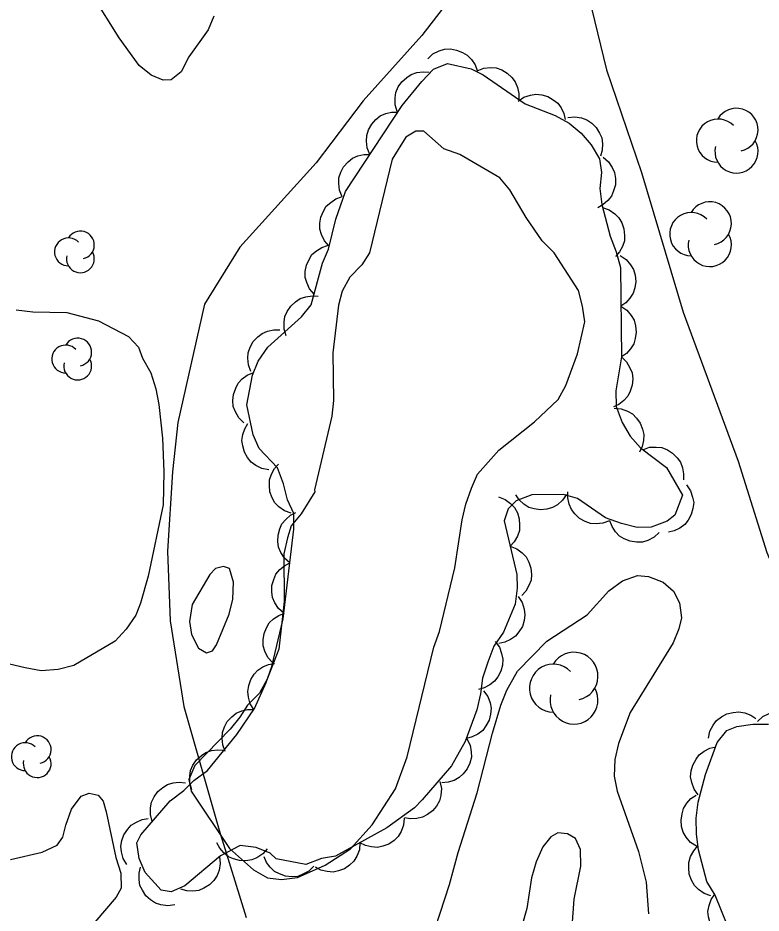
# Model space of a CAD drawing. Extents: x 282461 to 284471, y 5554090 to 5557646.
# Drawn here: x 283284 to 283327.5, y 5556645.9 to 5556698.3 of the extents above; entities that cross this region are included whole.
import ezdxf

# ---------------------------------------------------------------- set-up
doc = ezdxf.new("R2010")
doc.units = 0
for name, color, linetype in [('Niveau 1', 7, 'Continuous'), ('Niveau 2', 7, 'Continuous'), ('Niveau 22', 7, 'Continuous'), ('Niveau 44', 7, 'Continuous')]:
    doc.layers.add(name, color=color, linetype=linetype)

msp = doc.modelspace()

# ---------------------------------------------------------------- linework, layer by layer
at = {"layer": 'Niveau 1'}
for points in [[(283316.52, 5556646.69), (283316.9, 5556648.61), (283316.89, 5556649.6), (283316.59, 5556650.23), (283316.13, 5556650.52), (283315.55, 5556650.57), (283315.14, 5556650.33), (283314.68, 5556649.75), (283314.29, 5556648.87), (283314.01, 5556647.94), (283313.74, 5556646.14), (283312.18, 5556640.61)], [(283316.32, 5556644.02), (283316.52, 5556646.69)]]:
    msp.add_lwpolyline(points, dxfattribs=at)
at = {"layer": 'Niveau 2'}
for points in [[(283295.43, 5556698.39), (283295.09, 5556697.58), (283293.95, 5556696), (283293.5, 5556695.12), (283292.92, 5556694.65), (283292.46, 5556694.64), (283291.76, 5556694.92), (283291.05, 5556695.5), (283289.87, 5556697.11), (283288.33, 5556699.59)], [(283301.32, 5556670.65), (283301.33, 5556670.53), (283300.53, 5556669.24), (283299.95, 5556668.54), (283299.73, 5556667.84), (283299.51, 5556666.9), (283299.54, 5556664.11), (283299.22, 5556661.32), (283298.55, 5556659.57), (283298.09, 5556658.75), (283297.4, 5556658.04), (283296.95, 5556657.34), (283296.37, 5556656.64), (283294.3, 5556654.52), (283293.96, 5556653.7), (283294.09, 5556653.01), (283296.34, 5556649.66), (283297.75, 5556648.4), (283298.57, 5556647.94), (283299.38, 5556647.84), (283300.31, 5556647.96), (283301.93, 5556648.68), (283303.43, 5556649.63), (283304.69, 5556651.04), (283306.06, 5556653.14), (283306.74, 5556655.01), (283308.29, 5556661.43), (283308.63, 5556662.36), (283309.52, 5556666.09), (283309.95, 5556668.89), (283310.17, 5556669.82), (283310.51, 5556670.75), (283310.85, 5556671.57), (283312.11, 5556672.98), (283314.19, 5556674.63), (283315.57, 5556675.93), (283316.02, 5556676.75), (283316.7, 5556678.61), (283317.14, 5556680.48), (283317.01, 5556681.41), (283316.77, 5556682.33), (283315.35, 5556684.53), (283314.64, 5556685.22), (283313.7, 5556686.6), (283312.75, 5556688.22), (283312.16, 5556688.91), (283309.82, 5556690.28), (283308.88, 5556690.61), (283307.71, 5556691.65), (283307.24, 5556691.64), (283306.66, 5556691.29), (283305.86, 5556690), (283304.53, 5556684.52), (283304.08, 5556683.82), (283303.39, 5556683.11), (283302.93, 5556682.29), (283302.71, 5556681.47), (283302.39, 5556678.68), (283302.43, 5556675.89), (283302.32, 5556674.96), (283301.32, 5556670.65)], [(283283.84, 5556681.18), (283284.83, 5556681.08), (283286.81, 5556681.04), (283288.67, 5556680.54), (283290.42, 5556679.63), (283291.01, 5556679), (283291.25, 5556678.36), (283291.73, 5556677.5), (283292.03, 5556676.57), (283292.21, 5556675.65), (283292.41, 5556673.67), (283292.49, 5556671.7), (283292.46, 5556669.78), (283291.58, 5556665.59)], [(283294.15, 5556663.93), (283293.99, 5556662.95), (283294.12, 5556662.19), (283294.53, 5556661.38), (283295, 5556661.1), (283295.35, 5556661.22), (283295.58, 5556661.57), (283296.31, 5556663.38), (283296.53, 5556664.25), (283296.58, 5556665.24), (283296.34, 5556666.05), (283295.99, 5556666.16), (283295.52, 5556666.04), (283295.18, 5556665.69), (283294.15, 5556663.93)], [(283291.58, 5556665.59), (283291.13, 5556664.02)], [(283305.12, 5556634.96), (283309.22, 5556647.55), (283309.72, 5556649.42), (283310.84, 5556652.92), (283311.73, 5556656.41), (283312.23, 5556658.04), (283312.57, 5556658.92), (283313.2, 5556660.03), (283314.92, 5556661.79), (283317.28, 5556663.33), (283318.54, 5556664.74), (283319.35, 5556665.33), (283320.22, 5556665.63), (283320.86, 5556665.58), (283321.73, 5556665.24), (283322.32, 5556664.72), (283322.68, 5556664.03), (283322.8, 5556663.16), (283322.64, 5556662.52), (283322.3, 5556661.7), (283319.79, 5556657.61), (283319.11, 5556655.8), (283318.89, 5556654.87), (283318.85, 5556653.88), (283319.03, 5556653.01), (283320.29, 5556649.48), (283320.72, 5556647.69), (283320.86, 5556645.83)], [(283291.13, 5556664.02), (283290.85, 5556663.32), (283290.28, 5556662.5), (283289.65, 5556661.79), (283287.22, 5556660.37), (283286.3, 5556660.13), (283285.31, 5556660.06), (283284.38, 5556660.22), (283283.45, 5556660.44)], [(283283.52, 5556649), (283285.38, 5556649.43), (283286.24, 5556649.84), (283286.59, 5556650.31), (283286.75, 5556651.01), (283287.09, 5556651.95), (283287.66, 5556652.71), (283288.12, 5556652.89), (283288.65, 5556652.78), (283288.94, 5556652.43), (283289.12, 5556651.79), (283289.68, 5556649.13), (283289.98, 5556648.2), (283289.99, 5556647.33), (283289.71, 5556646.81), (283288.45, 5556645.34)]]:
    msp.add_lwpolyline(points, dxfattribs=at)
at = {"layer": 'Niveau 22'}
for points in [[(283338.12, 5556767.62), (283339.14, 5556760.54), (283338.09, 5556752.93), (283336.52, 5556747.79), (283332.68, 5556738.68), (283328.34, 5556731.89), (283322.14, 5556723.51), (283320.51, 5556721.11), (283319.27, 5556718.42), (283318.36, 5556716.21), (283317.7, 5556713.41), (283316.85, 5556708.23), (283316.81, 5556701.84), (283318.4, 5556695.23), (283320.45, 5556689.22), (283322.89, 5556681.05), (283326.11, 5556672.32), (283327.8, 5556666.99), (283331.56, 5556658.07), (283334.21, 5556649.73), (283335.95, 5556642.7)], [(283317.62, 5556712.92), (283316.44, 5556711.65), (283314.07, 5556708.08), (283312.37, 5556704.34), (283310.11, 5556700.53), (283307.59, 5556697.25), (283304.17, 5556693.43), (283301.42, 5556689.79), (283296.95, 5556684.86), (283294.88, 5556681.53), (283293.31, 5556674.6), (283293, 5556671.7), (283292.7, 5556667.05), (283292.87, 5556662.98), (283293.66, 5556657.97), (283295.74, 5556650.72), (283297.31, 5556645.62)]]:
    msp.add_lwpolyline(points, dxfattribs=at)
at = {"layer": 'Niveau 44'}
for points in [[(283307.94, 5556695.89), (283308.25, 5556696.17), (283308.61, 5556696.35), (283308.92, 5556696.45), (283309.27, 5556696.46), (283309.63, 5556696.4), (283309.98, 5556696.26), (283310.26, 5556696.1), (283310.5, 5556695.85), (283310.71, 5556695.54), (283310.83, 5556695.21)], [(283319.28, 5556678.43), (283318.96, 5556676.45), (283318.97, 5556675.52), (283319.33, 5556674.6), (283319.8, 5556673.79), (283320.39, 5556673.1), (283321.92, 5556671.96), (283322.86, 5556670.34), (283322.41, 5556669.17), (283321.95, 5556668.82), (283321.03, 5556668.46), (283320.21, 5556668.45), (283319.28, 5556668.67), (283318.35, 5556669.01), (283316.71, 5556670.15), (283315.89, 5556670.38), (283314.03, 5556670.36), (283313.11, 5556670), (283312.65, 5556669.53), (283312.42, 5556668.83), (283313.16, 5556665.7), (283313.17, 5556664.89), (283313.06, 5556663.96), (283312.38, 5556662.32), (283311.81, 5556661.5), (283311.47, 5556660.57), (283311.14, 5556659.63), (283311.03, 5556658.7), (283310.81, 5556657.77), (283310.14, 5556655.91), (283309.34, 5556654.5), (283307.62, 5556652.51), (283307.16, 5556652.04), (283305.55, 5556650.86), (283302.55, 5556649.2), (283301.73, 5556649.07), (283300.81, 5556648.71), (283299.06, 5556649.04), (283298.71, 5556649.38), (283297.89, 5556649.72), (283296.96, 5556649.83), (283295.81, 5556649.23), (283293.73, 5556647.47), (283292.93, 5556647.11), (283292.34, 5556647.22), (283291.4, 5556648.25), (283291.04, 5556649.06), (283290.92, 5556649.99), (283291.14, 5556650.46), (283292.86, 5556652.45), (283293.67, 5556653.04), (283294.24, 5556653.63), (283295.05, 5556654.22), (283296.77, 5556656.33), (283297.8, 5556657.85), (283298.48, 5556659.37), (283298.81, 5556660.31), (283299.48, 5556663.1), (283300.11, 5556668.34), (283300.1, 5556669.27), (283299.74, 5556670.07), (283299.5, 5556671), (283299.14, 5556671.93), (283298.08, 5556673.08), (283297.72, 5556673.88), (283297.36, 5556675.62), (283297.68, 5556677.37), (283298.02, 5556678.19), (283298.59, 5556679.01), (283300.55, 5556680.77), (283301.12, 5556681.48), (283301.79, 5556683.92), (283302.13, 5556684.74), (283302.57, 5556686.49), (283303.13, 5556688.12), (283306.44, 5556693.15), (283307.59, 5556694.56), (283308.28, 5556695.27), (283309.09, 5556695.62), (283310.49, 5556695.29), (283311.19, 5556694.95), (283313.65, 5556693.24), (283315.4, 5556692.56), (283316.22, 5556692.11), (283316.92, 5556691.53), (283317.51, 5556690.84), (283317.99, 5556690.03), (283318.11, 5556689.22), (283318.01, 5556688.29), (283318.13, 5556687.36), (283318.62, 5556685.51), (283318.98, 5556684.59), (283319.22, 5556683.66), (283319.28, 5556678.43)], [(283310.84, 5556695.19), (283311.23, 5556695.34), (283311.63, 5556695.37), (283311.95, 5556695.35), (283312.28, 5556695.23), (283312.6, 5556695.05), (283312.87, 5556694.79), (283313.07, 5556694.54), (283313.2, 5556694.21), (283313.28, 5556693.86), (283313.28, 5556693.5)], [(283306.15, 5556692.8), (283306.03, 5556693.19), (283306.04, 5556693.6), (283306.08, 5556693.92), (283306.22, 5556694.24), (283306.43, 5556694.54), (283306.71, 5556694.79), (283306.98, 5556694.97), (283307.31, 5556695.08), (283307.67, 5556695.13), (283308.03, 5556695.1)], [(283313.23, 5556693.4), (283313.57, 5556693.64), (283313.95, 5556693.76), (283314.27, 5556693.82), (283314.62, 5556693.78), (283314.97, 5556693.68), (283315.29, 5556693.48), (283315.55, 5556693.29), (283315.75, 5556693.01), (283315.91, 5556692.68), (283315.99, 5556692.33)], [(283304.56, 5556690.29), (283304.4, 5556690.67), (283304.36, 5556691.07), (283304.37, 5556691.4), (283304.48, 5556691.73), (283304.66, 5556692.05), (283304.91, 5556692.33), (283305.16, 5556692.54), (283305.48, 5556692.68), (283305.83, 5556692.77), (283306.19, 5556692.77)], [(283316.14, 5556692.45), (283316.55, 5556692.49), (283316.94, 5556692.42), (283317.25, 5556692.32), (283317.54, 5556692.12), (283317.8, 5556691.87), (283317.99, 5556691.54), (283318.13, 5556691.25), (283318.17, 5556690.9), (283318.16, 5556690.54), (283318.06, 5556690.19)], [(283302.93, 5556687.81), (283302.77, 5556688.19), (283302.73, 5556688.59), (283302.74, 5556688.92), (283302.85, 5556689.25), (283303.02, 5556689.57), (283303.28, 5556689.85), (283303.53, 5556690.06), (283303.85, 5556690.2), (283304.2, 5556690.29), (283304.56, 5556690.29)], [(283318.21, 5556690.12), (283318.52, 5556689.86), (283318.74, 5556689.52), (283318.88, 5556689.22), (283318.93, 5556688.88), (283318.93, 5556688.51), (283318.82, 5556688.15), (283318.7, 5556687.85), (283318.48, 5556687.58), (283318.2, 5556687.34), (283317.89, 5556687.17)], [(283302.18, 5556684.92), (283301.9, 5556685.23), (283301.73, 5556685.6), (283301.63, 5556685.91), (283301.63, 5556686.26), (283301.69, 5556686.62), (283301.84, 5556686.97), (283302, 5556687.25), (283302.26, 5556687.48), (283302.57, 5556687.68), (283302.9, 5556687.8)], [(283318.18, 5556687.18), (283318.57, 5556687.04), (283318.89, 5556686.81), (283319.13, 5556686.58), (283319.3, 5556686.28), (283319.43, 5556685.93), (283319.46, 5556685.55), (283319.46, 5556685.23), (283319.34, 5556684.9), (283319.17, 5556684.58), (283318.94, 5556684.31)], [(283301.29, 5556682.1), (283301.02, 5556682.41), (283300.86, 5556682.78), (283300.77, 5556683.09), (283300.77, 5556683.44), (283300.84, 5556683.8), (283301, 5556684.14), (283301.16, 5556684.42), (283301.43, 5556684.65), (283301.74, 5556684.84), (283302.08, 5556684.96)], [(283319.21, 5556684.37), (283319.56, 5556684.14), (283319.81, 5556683.83), (283319.99, 5556683.55), (283320.08, 5556683.22), (283320.12, 5556682.85), (283320.06, 5556682.48), (283319.97, 5556682.17), (283319.78, 5556681.87), (283319.54, 5556681.6), (283319.25, 5556681.4)], [(283299.66, 5556679.66), (283299.54, 5556680.06), (283299.54, 5556680.46), (283299.58, 5556680.79), (283299.72, 5556681.1), (283299.92, 5556681.41), (283300.21, 5556681.66), (283300.47, 5556681.85), (283300.8, 5556681.95), (283301.17, 5556682.01), (283301.52, 5556681.98)], [(283319.25, 5556681.4), (283319.59, 5556681.17), (283319.85, 5556680.86), (283320.02, 5556680.58), (283320.11, 5556680.25), (283320.15, 5556679.88), (283320.09, 5556679.51), (283320.01, 5556679.2), (283319.82, 5556678.91), (283319.57, 5556678.63), (283319.28, 5556678.43)], [(283297.59, 5556677.57), (283297.44, 5556677.96), (283297.41, 5556678.36), (283297.43, 5556678.68), (283297.55, 5556679.01), (283297.73, 5556679.33), (283298, 5556679.6), (283298.25, 5556679.8), (283298.57, 5556679.93), (283298.93, 5556680.01), (283299.28, 5556680.01)], [(283319.28, 5556678.43), (283319.58, 5556678.15), (283319.78, 5556677.8), (283319.9, 5556677.5), (283319.94, 5556677.15), (283319.91, 5556676.78), (283319.79, 5556676.43), (283319.65, 5556676.13), (283319.42, 5556675.88), (283319.13, 5556675.65), (283318.81, 5556675.5)], [(283297.17, 5556674.58), (283296.88, 5556674.87), (283296.68, 5556675.22), (283296.56, 5556675.53), (283296.54, 5556675.88), (283296.57, 5556676.24), (283296.7, 5556676.6), (283296.84, 5556676.89), (283297.08, 5556677.14), (283297.38, 5556677.36), (283297.7, 5556677.5)], [(283318.85, 5556675.43), (283319.26, 5556675.4), (283319.64, 5556675.25), (283319.93, 5556675.1), (283320.17, 5556674.85), (283320.38, 5556674.55), (283320.51, 5556674.2), (283320.6, 5556673.89), (283320.58, 5556673.54), (283320.49, 5556673.18), (283320.34, 5556672.86)], [(283298.64, 5556671.83), (283298.23, 5556671.9), (283297.88, 5556672.08), (283297.61, 5556672.27), (283297.39, 5556672.54), (283297.21, 5556672.86), (283297.11, 5556673.22), (283297.06, 5556673.54), (283297.12, 5556673.89), (283297.24, 5556674.23), (283297.42, 5556674.54)], [(283320.53, 5556673), (283320.92, 5556673.14), (283321.32, 5556673.15), (283321.64, 5556673.12), (283321.97, 5556672.99), (283322.28, 5556672.8), (283322.54, 5556672.53), (283322.74, 5556672.27), (283322.85, 5556671.94), (283322.92, 5556671.58), (283322.91, 5556671.23)], [(283299.94, 5556669.28), (283299.55, 5556669.42), (283299.23, 5556669.66), (283299, 5556669.89), (283298.83, 5556670.19), (283298.7, 5556670.53), (283298.67, 5556670.91), (283298.68, 5556671.23), (283298.79, 5556671.56), (283298.97, 5556671.89), (283299.2, 5556672.15)], [(283323.09, 5556670.94), (283323.33, 5556670.6), (283323.45, 5556670.22), (283323.51, 5556669.9), (283323.47, 5556669.55), (283323.37, 5556669.2), (283323.18, 5556668.87), (283322.99, 5556668.62), (283322.7, 5556668.41), (283322.37, 5556668.25), (283322.03, 5556668.17)], [(283312.09, 5556670.24), (283312.47, 5556670.09), (283312.79, 5556669.85), (283313.02, 5556669.61), (283313.19, 5556669.31), (283313.3, 5556668.96), (283313.32, 5556668.58), (283313.31, 5556668.26), (283313.19, 5556667.93), (283313.01, 5556667.61), (283312.77, 5556667.35)], [(283316.06, 5556670.38), (283315.84, 5556670.04), (283315.53, 5556669.78), (283315.25, 5556669.61), (283314.91, 5556669.51), (283314.55, 5556669.48), (283314.17, 5556669.54), (283313.86, 5556669.62), (283313.57, 5556669.81), (283313.3, 5556670.06), (283313.1, 5556670.35)], [(283318.59, 5556668.84), (283318.2, 5556668.69), (283317.8, 5556668.66), (283317.48, 5556668.68), (283317.15, 5556668.8), (283316.83, 5556668.98), (283316.56, 5556669.25), (283316.36, 5556669.5), (283316.23, 5556669.82), (283316.15, 5556670.18), (283316.15, 5556670.54)], [(283299.87, 5556666.38), (283299.56, 5556666.65), (283299.35, 5556666.99), (283299.21, 5556667.29), (283299.16, 5556667.63), (283299.18, 5556668), (283299.28, 5556668.36), (283299.41, 5556668.66), (283299.63, 5556668.92), (283299.91, 5556669.16), (283300.23, 5556669.32)], [(283321.49, 5556668.15), (283321.19, 5556667.87), (283320.82, 5556667.69), (283320.51, 5556667.59), (283320.16, 5556667.58), (283319.8, 5556667.64), (283319.45, 5556667.78), (283319.17, 5556667.94), (283318.93, 5556668.19), (283318.73, 5556668.5), (283318.6, 5556668.83)], [(283312.77, 5556667.35), (283313.16, 5556667.2), (283313.47, 5556666.96), (283313.7, 5556666.73), (283313.87, 5556666.42), (283313.98, 5556666.07), (283314.01, 5556665.69), (283313.99, 5556665.37), (283313.87, 5556665.04), (283313.69, 5556664.72), (283313.45, 5556664.46)], [(283299.52, 5556663.43), (283299.21, 5556663.7), (283298.99, 5556664.04), (283298.86, 5556664.34), (283298.81, 5556664.68), (283298.82, 5556665.05), (283298.93, 5556665.41), (283299.05, 5556665.71), (283299.28, 5556665.98), (283299.56, 5556666.21), (283299.87, 5556666.38)], [(283313.24, 5556664.4), (283313.47, 5556664.05), (283313.58, 5556663.67), (283313.63, 5556663.34), (283313.59, 5556663), (283313.48, 5556662.65), (283313.28, 5556662.33), (283313.08, 5556662.08), (283312.79, 5556661.88), (283312.45, 5556661.73), (283312.1, 5556661.66)], [(283298.86, 5556660.54), (283298.59, 5556660.84), (283298.41, 5556661.21), (283298.31, 5556661.52), (283298.3, 5556661.86), (283298.36, 5556662.23), (283298.51, 5556662.57), (283298.66, 5556662.86), (283298.92, 5556663.09), (283299.22, 5556663.3), (283299.56, 5556663.42)], [(283311.89, 5556661.77), (283312.14, 5556661.44), (283312.27, 5556661.06), (283312.34, 5556660.74), (283312.31, 5556660.39), (283312.22, 5556660.04), (283312.04, 5556659.7), (283311.85, 5556659.44), (283311.58, 5556659.23), (283311.25, 5556659.06), (283310.91, 5556658.97)], [(283297.77, 5556657.78), (283297.55, 5556658.13), (283297.45, 5556658.52), (283297.41, 5556658.85), (283297.46, 5556659.19), (283297.58, 5556659.54), (283297.79, 5556659.85), (283298, 5556660.1), (283298.29, 5556660.29), (283298.63, 5556660.43), (283298.98, 5556660.49)], [(283311.21, 5556658.89), (283311.46, 5556658.56), (283311.59, 5556658.18), (283311.65, 5556657.86), (283311.62, 5556657.51), (283311.53, 5556657.16), (283311.34, 5556656.83), (283311.16, 5556656.56), (283310.88, 5556656.35), (283310.55, 5556656.18), (283310.21, 5556656.1)], [(283296.09, 5556655.33), (283295.94, 5556655.72), (283295.91, 5556656.12), (283295.92, 5556656.44), (283296.04, 5556656.77), (283296.21, 5556657.09), (283296.48, 5556657.36), (283296.72, 5556657.57), (283297.05, 5556657.71), (283297.4, 5556657.79), (283297.76, 5556657.79)], [(283324.38, 5556656.11), (283324.46, 5556656.52), (283324.66, 5556656.88), (283324.85, 5556657.15), (283325.13, 5556657.36), (283325.46, 5556657.53), (283325.83, 5556657.62), (283326.16, 5556657.65), (283326.5, 5556657.59), (283326.85, 5556657.46), (283327.15, 5556657.26)], [(283327.25, 5556657.09), (283327.56, 5556657.38), (283327.93, 5556657.55), (283328.24, 5556657.66), (283328.59, 5556657.66), (283328.96, 5556657.61), (283329.31, 5556657.46), (283329.6, 5556657.3), (283329.84, 5556657.05), (283330.04, 5556656.74), (283330.17, 5556656.4)], [(283325.48, 5556645.18), (283324.76, 5556646.91), (283324.29, 5556647.72), (283323.8, 5556649.57), (283323.67, 5556650.5), (283323.66, 5556651.43), (283323.77, 5556652.36), (283324.21, 5556653.99), (283324.89, 5556655.86), (283325.46, 5556656.56), (283326.04, 5556656.8), (283326.97, 5556656.93), (283327.9, 5556656.94)], [(283310.24, 5556656.08), (283310.42, 5556655.71), (283310.49, 5556655.32), (283310.5, 5556654.99), (283310.41, 5556654.65), (283310.26, 5556654.32), (283310.02, 5556654.03), (283309.79, 5556653.8), (283309.48, 5556653.64), (283309.13, 5556653.53), (283308.77, 5556653.5)], [(283323.77, 5556652.79), (283323.53, 5556653.13), (283323.4, 5556653.51), (283323.33, 5556653.84), (283323.36, 5556654.19), (283323.46, 5556654.54), (283323.65, 5556654.88), (283323.84, 5556655.14), (283324.12, 5556655.35), (283324.45, 5556655.52), (283324.8, 5556655.61)], [(283294.13, 5556653.09), (283294.01, 5556653.49), (283294.01, 5556653.89), (283294.06, 5556654.22), (283294.2, 5556654.53), (283294.41, 5556654.84), (283294.69, 5556655.09), (283294.96, 5556655.27), (283295.29, 5556655.38), (283295.65, 5556655.43), (283296.01, 5556655.4)], [(283291.82, 5556651.24), (283291.71, 5556651.64), (283291.72, 5556652.04), (283291.78, 5556652.37), (283291.93, 5556652.68), (283292.14, 5556652.98), (283292.43, 5556653.22), (283292.7, 5556653.39), (283293.04, 5556653.49), (283293.4, 5556653.53), (283293.76, 5556653.49)], [(283308.66, 5556653.57), (283308.74, 5556653.16), (283308.7, 5556652.76), (283308.63, 5556652.44), (283308.46, 5556652.14), (283308.22, 5556651.86), (283307.92, 5556651.64), (283307.64, 5556651.48), (283307.3, 5556651.4), (283306.93, 5556651.38), (283306.58, 5556651.45)], [(283323.68, 5556649.78), (283323.33, 5556650.01), (283323.07, 5556650.32), (283322.89, 5556650.6), (283322.8, 5556650.94), (283322.77, 5556651.31), (283322.83, 5556651.69), (283322.91, 5556652), (283323.1, 5556652.3), (283323.35, 5556652.57), (283323.65, 5556652.78)], [(283290.32, 5556648.71), (283290.11, 5556649.06), (283290.01, 5556649.45), (283289.98, 5556649.78), (283290.04, 5556650.12), (283290.16, 5556650.46), (283290.38, 5556650.78), (283290.59, 5556651.02), (283290.89, 5556651.2), (283291.23, 5556651.34), (283291.58, 5556651.4)], [(283306.57, 5556651.43), (283306.53, 5556651.01), (283306.38, 5556650.64), (283306.22, 5556650.36), (283305.97, 5556650.12), (283305.67, 5556649.91), (283305.31, 5556649.79), (283305, 5556649.71), (283304.65, 5556649.74), (283304.29, 5556649.83), (283303.97, 5556649.99)], [(283298.55, 5556649.64), (283298.28, 5556649.33), (283297.94, 5556649.11), (283297.64, 5556648.98), (283297.3, 5556648.93), (283296.93, 5556648.94), (283296.57, 5556649.05), (283296.27, 5556649.17), (283296, 5556649.39), (283295.77, 5556649.67), (283295.6, 5556649.99)], [(283303.97, 5556649.99), (283303.94, 5556649.58), (283303.79, 5556649.2), (283303.62, 5556648.92), (283303.37, 5556648.68), (283303.07, 5556648.47), (283302.71, 5556648.35), (283302.4, 5556648.27), (283302.05, 5556648.3), (283301.69, 5556648.39), (283301.38, 5556648.55)], [(283324.51, 5556646.88), (283324.12, 5556647.01), (283323.79, 5556647.25), (283323.55, 5556647.48), (283323.38, 5556647.79), (283323.25, 5556648.14), (283323.22, 5556648.52), (283323.22, 5556648.84), (283323.33, 5556649.18), (283323.51, 5556649.51), (283323.74, 5556649.78)], [(283295.76, 5556649.19), (283295.8, 5556648.77), (283295.73, 5556648.38), (283295.62, 5556648.07), (283295.42, 5556647.78), (283295.17, 5556647.52), (283294.84, 5556647.33), (283294.55, 5556647.2), (283294.2, 5556647.16), (283293.83, 5556647.17), (283293.49, 5556647.27)], [(283301.28, 5556648.62), (283300.99, 5556648.33), (283300.63, 5556648.14), (283300.33, 5556648.02), (283299.98, 5556648), (283299.62, 5556648.03), (283299.26, 5556648.16), (283298.97, 5556648.31), (283298.72, 5556648.55), (283298.5, 5556648.84), (283298.36, 5556649.17)], [(283293.13, 5556646.36), (283292.72, 5556646.3), (283292.32, 5556646.36), (283292, 5556646.45), (283291.71, 5556646.64), (283291.44, 5556646.89), (283291.24, 5556647.21), (283291.09, 5556647.49), (283291.04, 5556647.84), (283291.04, 5556648.21), (283291.12, 5556648.55)], [(283325.89, 5556644.2), (283325.48, 5556644.28), (283325.12, 5556644.48), (283324.85, 5556644.67), (283324.64, 5556644.95), (283324.47, 5556645.28), (283324.38, 5556645.65), (283324.34, 5556645.97), (283324.41, 5556646.32), (283324.54, 5556646.67), (283324.74, 5556646.97)]]:
    msp.add_lwpolyline(points, dxfattribs=at)
for centre, radius, start, end in [((283326.017, 5556691.725), 1.264, 282.2692, 149.7263), ((283324.93, 5556691.093), 1.264, 44.1154, 269.804), ((283326.017, 5556690.461), 1.264, 166.9369, 29.6212), ((283324.455, 5556686.249), 1.264, 282.2692, 149.7263), ((283323.368, 5556685.617), 1.264, 44.1154, 269.804), ((283286.909, 5556684.581), 0.815, 44.1154, 269.804), ((283287.609, 5556684.988), 0.815, 282.2692, 149.7263), ((283324.455, 5556684.985), 1.264, 166.9369, 29.6212), ((283287.609, 5556684.173), 0.815, 166.9369, 29.6212), ((283286.75, 5556678.305), 0.815, 44.1154, 269.804), ((283287.451, 5556678.713), 0.815, 282.2692, 149.7263), ((283287.451, 5556677.898), 0.815, 166.9369, 29.6212), ((283316.504, 5556659.739), 1.403, 282.2692, 149.7263), ((283315.298, 5556659.038), 1.403, 44.1154, 269.804), ((283316.504, 5556658.336), 1.403, 166.9369, 29.6212), ((283285.081, 5556655.436), 0.815, 282.2692, 149.7263), ((283284.381, 5556655.028), 0.815, 44.1154, 269.804), ((283285.081, 5556654.621), 0.815, 166.9369, 29.6212)]:
    msp.add_arc(centre, radius, start, end, dxfattribs=at)

doc.saveas('drawing.dxf')
